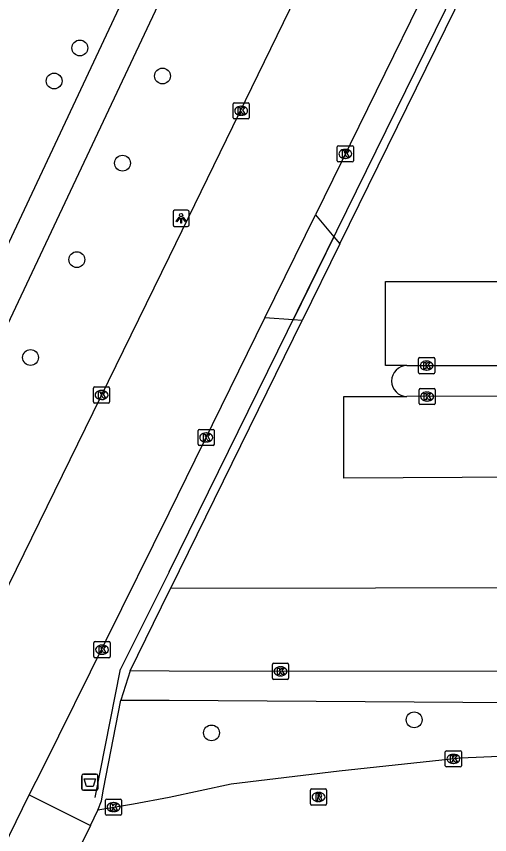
# Model space of a CAD drawing. Extents: x 160203 to 161526, y 379529 to 381797.
# Drawn here: x 160990.5 to 161019.8, y 380816.8 to 380867.4 of the extents above; entities that cross this region are included whole.
import ezdxf

# ---------------------------------------------------------------- set-up
doc = ezdxf.new("R2010")
doc.units = 0
for name, color, linetype in [('IMGEO_Afvalbak', 7, 'Continuous'), ('IMGEO_Boom', 7, 'Continuous'), ('IMGEO_Hek', 7, 'Continuous'), ('IMGEO_Kolk', 7, 'Continuous'), ('IMGEO_Lichtpunt', 7, 'Continuous'), ('IMGEO_Parkeervlak_gesloten', 7, 'Continuous'), ('IMGEO_Rijbaan_lokaal_gesloten', 7, 'Continuous'), ('IMGEO_Rijbaan_lokaal_open', 7, 'Continuous'), ('IMGEO_Rioolput', 7, 'Continuous'), ('IMGEO_Voetpad_open', 7, 'Continuous')]:
    doc.layers.add(name, color=color, linetype=linetype)

msp = doc.modelspace()

# ---------------------------------------------------------------- linework, layer by layer
at = {"layer": 'IMGEO_Afvalbak'}
for p, q in [((160994.589, 380819.668), (160994.589, 380820.468)), ((160994.589, 380820.468), (160994.589, 380819.668)), ((160994.689, 380820.568), (160995.479, 380820.568)), ((160995.479, 380820.568), (160994.689, 380820.568)), ((160995.579, 380820.468), (160995.579, 380819.668)), ((160995.579, 380819.668), (160995.579, 380820.468)), ((160995.479, 380819.568), (160994.689, 380819.568)), ((160994.689, 380819.568), (160995.479, 380819.568))]:
    msp.add_line(p, q, dxfattribs=at)
msp.add_lwpolyline([(160994.732, 380820.282), (160995.436, 380820.282), (160995.287, 380819.812), (160994.881, 380819.812), (160994.732, 380820.282)], dxfattribs=at)
for centre, start, end in [((160994.689, 380820.468), 90, 180), ((160994.689, 380820.468), 90, 180), ((160995.479, 380820.468), 0, 90), ((160995.479, 380820.468), 360, 90), ((160994.689, 380819.668), 180, 270), ((160994.689, 380819.668), 180, 270), ((160995.479, 380819.668), 270, 0), ((160995.479, 380819.668), 270, 0)]:
    msp.add_arc(centre, 0.1, start, end, dxfattribs=at)
at = {"layer": 'IMGEO_Boom'}
for centre in [(160994.463, 380865.492), (160992.873, 380863.445), (160999.58, 380863.754), (160997.103, 380858.364), (160994.281, 380852.398), (160991.416, 380846.342), (161015.157, 380823.93), (161002.612, 380823.118)]:
    msp.add_circle(centre, 0.489, dxfattribs=at)
at = {"layer": 'IMGEO_Hek'}
for points in [[(161000, 380833.086), (161019.536, 380872.814)], [(161000, 380833.086), (160996.976, 380827.072)], [(160995.404, 380819.113), (160996.976, 380827.072)]]:
    msp.add_lwpolyline(points, dxfattribs=at)
at = {"layer": 'IMGEO_Kolk'}
for p, q in [((161003.949, 380861.178), (161003.949, 380862.03)), ((161004.024, 380862.104), (161004.876, 380862.104)), ((161004.437, 380861.884), (161004.462, 380861.884)), ((161004.95, 380862.03), (161004.95, 380861.178)), ((161004.46, 380861.324), (161004.435, 380861.324)), ((161004.876, 380861.104), (161004.024, 380861.104)), ((161010.392, 380858.514), (161010.392, 380859.366)), ((161010.467, 380859.44), (161011.319, 380859.44)), ((161011.393, 380859.366), (161011.393, 380858.514)), ((161010.88, 380859.22), (161010.905, 380859.22)), ((161011.319, 380858.44), (161010.467, 380858.44)), ((161010.903, 380858.66), (161010.878, 380858.66)), ((161015.426, 380845.416), (161015.426, 380846.268)), ((161015.501, 380846.342), (161016.353, 380846.342)), ((161015.914, 380846.122), (161015.939, 380846.122)), ((161016.427, 380846.268), (161016.427, 380845.416)), ((161016.353, 380845.342), (161015.501, 380845.342)), ((161015.937, 380845.562), (161015.912, 380845.562)), ((160995.309, 380843.598), (160995.309, 380844.45)), ((160995.384, 380844.524), (160996.236, 380844.524)), ((160995.797, 380844.304), (160995.822, 380844.304)), ((160996.31, 380844.45), (160996.31, 380843.598)), ((161015.456, 380843.499), (161015.456, 380844.351)), ((161015.531, 380844.425), (161016.383, 380844.425)), ((161015.944, 380844.205), (161015.969, 380844.205)), ((161016.457, 380844.351), (161016.457, 380843.499)), ((160995.82, 380843.744), (160995.795, 380843.744)), ((161015.967, 380843.645), (161015.942, 380843.645)), ((160996.236, 380843.524), (160995.384, 380843.524)), ((161016.383, 380843.425), (161015.531, 380843.425)), ((161001.787, 380840.971), (161001.787, 380841.823)), ((161001.862, 380841.897), (161002.714, 380841.897)), ((161002.275, 380841.677), (161002.3, 380841.677)), ((161002.788, 380841.823), (161002.788, 380840.971)), ((161002.298, 380841.117), (161002.273, 380841.117)), ((161002.714, 380840.897), (161001.862, 380840.897)), ((160995.339, 380827.843), (160995.339, 380828.695)), ((160995.414, 380828.769), (160996.266, 380828.769)), ((160995.827, 380828.549), (160995.852, 380828.549)), ((160996.34, 380828.695), (160996.34, 380827.843)), ((160995.85, 380827.989), (160995.825, 380827.989)), ((160996.266, 380827.769), (160995.414, 380827.769)), ((161006.383, 380826.502), (161006.383, 380827.354)), ((161006.458, 380827.428), (161007.31, 380827.428)), ((161007.384, 380827.354), (161007.384, 380826.502)), ((161006.871, 380827.208), (161006.896, 380827.208)), ((161007.31, 380826.428), (161006.458, 380826.428)), ((161006.894, 380826.648), (161006.869, 380826.648)), ((161017.081, 380821.087), (161017.081, 380821.939)), ((161017.156, 380822.013), (161018.008, 380822.013)), ((161017.569, 380821.793), (161017.594, 380821.793)), ((161018.082, 380821.939), (161018.082, 380821.087)), ((161018.008, 380821.013), (161017.156, 380821.013)), ((161017.592, 380821.233), (161017.567, 380821.233)), ((160996.051, 380818.102), (160996.051, 380818.954)), ((160996.126, 380819.028), (160996.978, 380819.028)), ((160996.539, 380818.808), (160996.564, 380818.808)), ((160997.052, 380818.954), (160997.052, 380818.102)), ((160996.562, 380818.248), (160996.537, 380818.248)), ((160996.978, 380818.028), (160996.126, 380818.028))]:
    msp.add_line(p, q, dxfattribs=at)
for points in [[(161003.949, 380861.178), (161003.949, 380862.03)], [(161004.024, 380862.104), (161004.876, 380862.104)], [(161004.27, 380861.804), (161004.393, 380861.804), (161004.393, 380861.653), (161004.523, 380861.804), (161004.687, 380861.804), (161004.541, 380861.653), (161004.694, 380861.404), (161004.542, 380861.404), (161004.457, 380861.568), (161004.393, 380861.501), (161004.393, 380861.404), (161004.27, 380861.404), (161004.27, 380861.804)], [(161004.95, 380862.03), (161004.95, 380861.178)], [(161004.876, 380861.104), (161004.024, 380861.104)], [(161010.392, 380858.514), (161010.392, 380859.366)], [(161010.467, 380859.44), (161011.319, 380859.44)], [(161011.393, 380859.366), (161011.393, 380858.514)], [(161010.713, 380859.14), (161010.836, 380859.14), (161010.836, 380858.989), (161010.966, 380859.14), (161011.13, 380859.14), (161010.984, 380858.989), (161011.137, 380858.74), (161010.985, 380858.74), (161010.9, 380858.904), (161010.836, 380858.837), (161010.836, 380858.74), (161010.713, 380858.74), (161010.713, 380859.14)], [(161011.319, 380858.44), (161010.467, 380858.44)], [(161015.426, 380845.416), (161015.426, 380846.268)], [(161015.501, 380846.342), (161016.353, 380846.342)], [(161016.427, 380846.268), (161016.427, 380845.416)], [(161015.747, 380846.042), (161015.87, 380846.042), (161015.87, 380845.891), (161016, 380846.042), (161016.164, 380846.042), (161016.018, 380845.891), (161016.171, 380845.642), (161016.019, 380845.642), (161015.934, 380845.806), (161015.87, 380845.739), (161015.87, 380845.642), (161015.747, 380845.642), (161015.747, 380846.042)], [(161016.353, 380845.342), (161015.501, 380845.342)], [(160995.309, 380843.598), (160995.309, 380844.45)], [(160995.384, 380844.524), (160996.236, 380844.524)], [(160995.63, 380844.224), (160995.753, 380844.224), (160995.753, 380844.073), (160995.883, 380844.224), (160996.047, 380844.224), (160995.901, 380844.073), (160996.054, 380843.824), (160995.902, 380843.824), (160995.817, 380843.988), (160995.753, 380843.921), (160995.753, 380843.824), (160995.63, 380843.824), (160995.63, 380844.224)], [(160996.31, 380844.45), (160996.31, 380843.598)], [(161015.456, 380843.499), (161015.456, 380844.351)], [(161015.531, 380844.425), (161016.383, 380844.425)], [(161015.777, 380844.125), (161015.9, 380844.125), (161015.9, 380843.974), (161016.03, 380844.125), (161016.194, 380844.125), (161016.048, 380843.974), (161016.201, 380843.725), (161016.049, 380843.725), (161015.964, 380843.889), (161015.9, 380843.822), (161015.9, 380843.725), (161015.777, 380843.725), (161015.777, 380844.125)], [(161016.457, 380844.351), (161016.457, 380843.499)], [(160996.236, 380843.524), (160995.384, 380843.524)], [(161016.383, 380843.425), (161015.531, 380843.425)], [(161001.787, 380840.971), (161001.787, 380841.823)], [(161001.862, 380841.897), (161002.714, 380841.897)], [(161002.108, 380841.597), (161002.231, 380841.597), (161002.231, 380841.446), (161002.361, 380841.597), (161002.525, 380841.597), (161002.379, 380841.446), (161002.532, 380841.197), (161002.38, 380841.197), (161002.295, 380841.361), (161002.231, 380841.294), (161002.231, 380841.197), (161002.108, 380841.197), (161002.108, 380841.597)], [(161002.788, 380841.823), (161002.788, 380840.971)], [(161002.714, 380840.897), (161001.862, 380840.897)], [(160995.339, 380827.843), (160995.339, 380828.695)], [(160995.414, 380828.769), (160996.266, 380828.769)], [(160995.66, 380828.469), (160995.783, 380828.469), (160995.783, 380828.318), (160995.913, 380828.469), (160996.077, 380828.469), (160995.931, 380828.318), (160996.084, 380828.069), (160995.932, 380828.069), (160995.847, 380828.233), (160995.783, 380828.166), (160995.783, 380828.069), (160995.66, 380828.069), (160995.66, 380828.469)], [(160996.34, 380828.695), (160996.34, 380827.843)], [(160996.266, 380827.769), (160995.414, 380827.769)], [(161006.383, 380826.502), (161006.383, 380827.354)], [(161006.458, 380827.428), (161007.31, 380827.428)], [(161007.384, 380827.354), (161007.384, 380826.502)], [(161006.704, 380827.128), (161006.827, 380827.128), (161006.827, 380826.977), (161006.957, 380827.128), (161007.121, 380827.128), (161006.975, 380826.977), (161007.128, 380826.728), (161006.976, 380826.728), (161006.891, 380826.892), (161006.827, 380826.825), (161006.827, 380826.728), (161006.704, 380826.728), (161006.704, 380827.128)], [(161007.31, 380826.428), (161006.458, 380826.428)], [(161017.081, 380821.087), (161017.081, 380821.939)], [(161017.156, 380822.013), (161018.008, 380822.013)], [(161018.082, 380821.939), (161018.082, 380821.087)], [(161017.402, 380821.713), (161017.525, 380821.713), (161017.525, 380821.562), (161017.655, 380821.713), (161017.819, 380821.713), (161017.673, 380821.562), (161017.826, 380821.313), (161017.674, 380821.313), (161017.589, 380821.477), (161017.525, 380821.41), (161017.525, 380821.313), (161017.402, 380821.313), (161017.402, 380821.713)], [(161018.008, 380821.013), (161017.156, 380821.013)], [(160996.051, 380818.102), (160996.051, 380818.954)], [(160996.126, 380819.028), (160996.978, 380819.028)], [(160997.052, 380818.954), (160997.052, 380818.102)], [(160996.372, 380818.728), (160996.495, 380818.728), (160996.495, 380818.577), (160996.625, 380818.728), (160996.789, 380818.728), (160996.643, 380818.577), (160996.796, 380818.328), (160996.644, 380818.328), (160996.559, 380818.492), (160996.495, 380818.425), (160996.495, 380818.328), (160996.372, 380818.328), (160996.372, 380818.728)], [(160996.978, 380818.028), (160996.126, 380818.028)]]:
    msp.add_lwpolyline(points, dxfattribs=at)
for centre, start, end in [((161004.026, 380862.028), 91.552, 178.448), ((161004.026, 380862.028), 91.552, 178.448), ((161004.874, 380862.028), 1.552, 88.448), ((161004.874, 380862.028), 1.552, 88.448), ((161004.026, 380861.18), 181.552, 268.448), ((161004.026, 380861.18), 181.552, 268.448), ((161004.874, 380861.18), 271.552, 358.448), ((161004.874, 380861.18), 271.552, 358.448), ((161010.469, 380859.364), 91.552, 178.448), ((161010.469, 380859.364), 91.552, 178.448), ((161011.317, 380859.364), 1.552, 88.448), ((161011.317, 380859.364), 1.552, 88.448), ((161010.469, 380858.516), 181.552, 268.448), ((161010.469, 380858.516), 181.552, 268.448), ((161011.317, 380858.516), 271.552, 358.448), ((161011.317, 380858.516), 271.552, 358.448), ((161015.503, 380846.266), 91.552, 178.448), ((161015.503, 380846.266), 91.552, 178.448), ((161016.351, 380846.266), 1.552, 88.448), ((161016.351, 380846.266), 1.552, 88.448), ((161015.503, 380845.418), 181.552, 268.448), ((161015.503, 380845.418), 181.552, 268.448), ((161016.351, 380845.418), 271.552, 358.448), ((161016.351, 380845.418), 271.552, 358.448), ((160995.386, 380844.448), 91.552, 178.448), ((160995.386, 380844.448), 91.552, 178.448), ((160996.234, 380844.448), 1.552, 88.448), ((160996.234, 380844.448), 1.552, 88.448), ((161015.533, 380844.349), 91.552, 178.448), ((161015.533, 380844.349), 91.552, 178.448), ((161016.381, 380844.349), 1.552, 88.448), ((161016.381, 380844.349), 1.552, 88.448), ((160995.386, 380843.6), 181.552, 268.448), ((160995.386, 380843.6), 181.552, 268.448), ((160996.234, 380843.6), 271.552, 358.448), ((160996.234, 380843.6), 271.552, 358.448), ((161015.533, 380843.501), 181.552, 268.448), ((161015.533, 380843.501), 181.552, 268.448), ((161016.381, 380843.501), 271.552, 358.448), ((161016.381, 380843.501), 271.552, 358.448), ((161001.864, 380841.821), 91.552, 178.448), ((161001.864, 380841.821), 91.552, 178.448), ((161002.712, 380841.821), 1.552, 88.448), ((161002.712, 380841.821), 1.552, 88.448), ((161001.864, 380840.973), 181.552, 268.448), ((161001.864, 380840.973), 181.552, 268.448), ((161002.712, 380840.973), 271.552, 358.448), ((161002.712, 380840.973), 271.552, 358.448), ((160995.416, 380828.693), 91.552, 178.448), ((160995.416, 380828.693), 91.552, 178.448), ((160996.264, 380828.693), 1.552, 88.448), ((160996.264, 380828.693), 1.552, 88.448), ((160995.416, 380827.845), 181.552, 268.448), ((160995.416, 380827.845), 181.552, 268.448), ((160996.264, 380827.845), 271.552, 358.448), ((160996.264, 380827.845), 271.552, 358.448), ((161006.46, 380827.352), 91.552, 178.448), ((161006.46, 380827.352), 91.552, 178.448), ((161007.308, 380827.352), 1.552, 88.448), ((161007.308, 380827.352), 1.552, 88.448), ((161006.46, 380826.504), 181.552, 268.448), ((161006.46, 380826.504), 181.552, 268.448), ((161007.308, 380826.504), 271.552, 358.448), ((161007.308, 380826.504), 271.552, 358.448), ((161017.158, 380821.937), 91.552, 178.448), ((161017.158, 380821.937), 91.552, 178.448), ((161018.006, 380821.937), 1.552, 88.448), ((161018.006, 380821.937), 1.552, 88.448), ((161017.158, 380821.089), 181.552, 268.448), ((161017.158, 380821.089), 181.552, 268.448), ((161018.006, 380821.089), 271.552, 358.448), ((161018.006, 380821.089), 271.552, 358.448), ((160996.128, 380818.952), 91.552, 178.448), ((160996.128, 380818.952), 91.552, 178.448), ((160996.976, 380818.952), 1.552, 88.448), ((160996.976, 380818.952), 1.552, 88.448), ((160996.128, 380818.104), 181.552, 268.448), ((160996.128, 380818.104), 181.552, 268.448), ((160996.976, 380818.104), 271.552, 358.448), ((160996.976, 380818.104), 271.552, 358.448)]:
    msp.add_arc(centre, 0.0765, start, end, dxfattribs=at)
for centre, major_axis, ratio, start_param, end_param in [((161004.436, 380861.604), (-0.387, 0.002), 0.722429, 4.712389, 7.853982), ((161004.461, 380861.604), (-0.39, 0.002), 0.717154, 1.570796, 4.712389), ((161010.879, 380858.94), (-0.387, 0.002), 0.722429, 4.712389, 7.853982), ((161010.904, 380858.94), (-0.39, 0.002), 0.717154, 1.570796, 4.712389), ((161015.913, 380845.842), (-0.387, 0.002), 0.722429, 4.712389, 7.853982), ((161015.938, 380845.842), (-0.39, 0.002), 0.717154, 1.570796, 4.712389), ((160995.796, 380844.024), (-0.387, 0.002), 0.722429, 4.712389, 7.853982), ((160995.821, 380844.024), (-0.39, 0.002), 0.717154, 1.570796, 4.712389), ((161015.943, 380843.925), (-0.387, 0.002), 0.722429, 4.712389, 7.853982), ((161015.968, 380843.925), (-0.39, 0.002), 0.717154, 1.570796, 4.712389), ((161002.274, 380841.397), (-0.387, 0.002), 0.722429, 4.712389, 7.853982), ((161002.299, 380841.397), (-0.39, 0.002), 0.717154, 1.570796, 4.712389), ((160995.826, 380828.269), (-0.387, 0.002), 0.722429, 4.712389, 7.853982), ((160995.851, 380828.269), (-0.39, 0.002), 0.717154, 1.570796, 4.712389), ((161006.87, 380826.928), (-0.387, 0.002), 0.722429, 4.712389, 7.853982), ((161006.895, 380826.928), (-0.39, 0.002), 0.717154, 1.570796, 4.712389), ((161017.568, 380821.513), (-0.387, 0.002), 0.722429, 4.712389, 7.853982), ((161017.593, 380821.513), (-0.39, 0.002), 0.717154, 1.570796, 4.712389), ((160996.538, 380818.528), (-0.387, 0.002), 0.722429, 4.712389, 7.853982), ((160996.563, 380818.528), (-0.39, 0.002), 0.717154, 1.570796, 4.712389)]:
    msp.add_ellipse(centre, major_axis=major_axis, ratio=ratio, start_param=start_param, end_param=end_param, dxfattribs=at)
at = {"layer": 'IMGEO_Lichtpunt'}
for p, q in [((161000.233, 380855.352), (161000.233, 380854.545)), ((161000.233, 380855.352), (161000.233, 380854.545)), ((161001.135, 380855.447), (161000.327, 380855.447)), ((161001.135, 380855.447), (161000.327, 380855.447)), ((161001.229, 380854.545), (161001.229, 380855.352)), ((161001.229, 380854.545), (161001.229, 380855.352)), ((161000.327, 380854.451), (161001.135, 380854.451)), ((161000.327, 380854.451), (161001.135, 380854.451))]:
    msp.add_line(p, q, dxfattribs=at)
for points in [[(161000.607, 380855.016), (161000.646, 380854.988), (161000.458, 380854.726), (161000.42, 380854.753), (161000.607, 380855.016)], [(161000.709, 380854.968), (161000.756, 380854.968), (161000.756, 380854.646), (161000.709, 380854.646), (161000.709, 380854.968)], [(161000.819, 380854.988), (161000.857, 380855.015), (161001.044, 380854.753), (161001.005, 380854.725), (161000.819, 380854.988)]]:
    msp.add_lwpolyline(points, dxfattribs=at)
msp.add_circle((161000.732, 380855.15), 0.0994, dxfattribs=at)
for centre, start, end in [((161000.327, 380855.352), 90, 180), ((161000.327, 380855.352), 90, 180), ((161001.135, 380855.352), 0, 90), ((161001.135, 380855.352), 0, 90), ((161000.327, 380854.545), 180, 270), ((161000.327, 380854.545), 180, 270), ((161001.135, 380854.545), 270, 0), ((161001.135, 380854.545), 270, 360)]:
    msp.add_arc(centre, 0.0946, start, end, dxfattribs=at)
at = {"layer": 'IMGEO_Parkeervlak_gesloten'}
for points in [[(161014.707, 380845.843), (161049.719, 380845.847)], [(161049.71, 380843.944), (161014.698, 380843.924)]]:
    msp.add_lwpolyline(points, dxfattribs=at)
at = {"layer": 'IMGEO_Rijbaan_lokaal_gesloten'}
for points in [[(161013.524, 380880.318), (161012.533, 380878.32), (161000, 380852.562), (160987.211, 380826.492)], [(161019.756, 380877.01), (161009.043, 380855.171)], [(161005.913, 380848.789), (161009.043, 380855.171)], [(160991.333, 380819.29), (160992.188, 380820.985), (161000, 380836.734), (161005.913, 380848.789)], [(160987.248, 380810.964), (160991.333, 380819.29)]]:
    msp.add_lwpolyline(points, dxfattribs=at)
at = {"layer": 'IMGEO_Rijbaan_lokaal_open'}
for points in [[(161010.548, 380853.369), (161024.208, 380881.179), (161024.332, 380881.333)], [(161010.548, 380853.369), (161008.225, 380848.64)], [(161014.707, 380845.843), (161013.382, 380845.843), (161013.382, 380851.038), (161051.094, 380851.038), (161051.094, 380839.103), (161010.806, 380838.88), (161010.806, 380843.924), (161014.698, 380843.924)], [(161000.089, 380832.075), (161008.225, 380848.64)], [(161000.089, 380832.075), (161050.739, 380832.156), (161050.659, 380826.754), (161049.884, 380826.754)], [(161029.365, 380821.752), (161020.903, 380821.69), (161018.014, 380821.559), (161010.523, 380820.748), (161003.84, 380819.952), (161000, 380819.125), (160997.778, 380818.708), (160995.588, 380818.331)], [(160995.129, 380817.393), (160995.588, 380818.331)], [(160995.129, 380817.393), (160991.512, 380810.024)]]:
    msp.add_lwpolyline(points, dxfattribs=at)
msp.add_arc((161014.718, 380844.883), 0.96, 90.634, 268.8286, dxfattribs=at)
at = {"layer": 'IMGEO_Rioolput'}
for p, q in [((161008.735, 380818.728), (161008.735, 380819.58)), ((161008.81, 380819.654), (161009.662, 380819.654)), ((161009.223, 380819.434), (161009.248, 380819.434)), ((161009.736, 380819.58), (161009.736, 380818.728)), ((161009.246, 380818.874), (161009.221, 380818.874)), ((161009.662, 380818.654), (161008.81, 380818.654))]:
    msp.add_line(p, q, dxfattribs=at)
for points in [[(161008.735, 380818.728), (161008.735, 380819.58)], [(161008.81, 380819.654), (161009.662, 380819.654)], [(161009.324, 380819.352), (161009.072, 380819.354), (161009.072, 380818.954)], [(161009.25, 380819.273), (161009.196, 380819.273), (161009.196, 380819.192)], [(161009.736, 380819.58), (161009.736, 380818.728)], [(161009.072, 380818.954), (161009.196, 380818.954), (161009.196, 380819.116), (161009.207, 380819.116)], [(161009.196, 380819.192), (161009.248, 380819.192)], [(161009.254, 380819.087), (161009.325, 380818.954), (161009.465, 380818.954), (161009.4, 380819.08)], [(161009.662, 380818.654), (161008.81, 380818.654)]]:
    msp.add_lwpolyline(points, dxfattribs=at)
for centre, radius, start, end in [((161008.812, 380819.578), 0.0765, 91.552, 178.448), ((161008.812, 380819.578), 0.0765, 91.552, 178.448), ((161009.256, 380819.177), 0.0964, 77.0061, 93.1865), ((161009.27, 380819.234), 0.0378, 276.6634, 79.6772), ((161009.323, 380819.242), 0.109, 350.3612, 89.416), ((161009.66, 380819.578), 0.0765, 1.552, 88.448), ((161009.66, 380819.578), 0.0765, 1.552, 88.448), ((161009.206, 380819.063), 0.0533, 26.0293, 88.6989), ((161009.232, 380819.381), 0.19, 274.7715, 282.9687), ((161009.321, 380819.242), 0.112, 277.5842, 350.9817), ((161009.305, 380819.027), 0.108, 29.5134, 73.7905), ((161008.812, 380818.73), 0.0765, 181.552, 268.448), ((161008.812, 380818.73), 0.0765, 181.552, 268.448), ((161009.66, 380818.73), 0.0765, 271.552, 358.448), ((161009.66, 380818.73), 0.0765, 271.552, 358.448)]:
    msp.add_arc(centre, radius, start, end, dxfattribs=at)
for centre, major_axis, ratio, start_param, end_param in [((161009.222, 380819.154), (-0.387, 0.002), 0.722429, 4.712389, 7.853982), ((161009.247, 380819.154), (-0.39, 0.002), 0.717154, 1.570796, 4.712389)]:
    msp.add_ellipse(centre, major_axis=major_axis, ratio=ratio, start_param=start_param, end_param=end_param, dxfattribs=at)
at = {"layer": 'IMGEO_Voetpad_open'}
for points in [[(161003.901, 380882.863), (161000, 380874.614), (160999.745, 380874.075), (160988.453, 380850.065), (160976.105, 380823.809), (160986.103, 380824.234)], [(160987.211, 380826.492), (160979.471, 380826.085), (161000, 380869.611), (161001.055, 380871.848), (161006.258, 380882.888)], [(161009.043, 380855.171), (161010.187, 380853.802)], [(161010.187, 380853.802), (161007.666, 380848.676)], [(161010.187, 380853.802), (161010.548, 380853.369)], [(161007.666, 380848.676), (161005.913, 380848.789)], [(161008.225, 380848.64), (161007.666, 380848.676)], [(160997.577, 380826.961), (161000, 380831.894), (161000.089, 380832.075)], [(160997.577, 380826.961), (160996.999, 380825.147)], [(161049.09, 380826.916), (161000, 380826.931), (160997.577, 380826.961)], [(160995.588, 380818.331), (160995.808, 380818.919), (160995.938, 380819.642), (160996.999, 380825.147)], [(160996.999, 380825.147), (161000, 380825.137), (161033.319, 380824.915)], [(160991.333, 380819.29), (160995.129, 380817.393)]]:
    msp.add_lwpolyline(points, dxfattribs=at)

doc.saveas('drawing.dxf')
